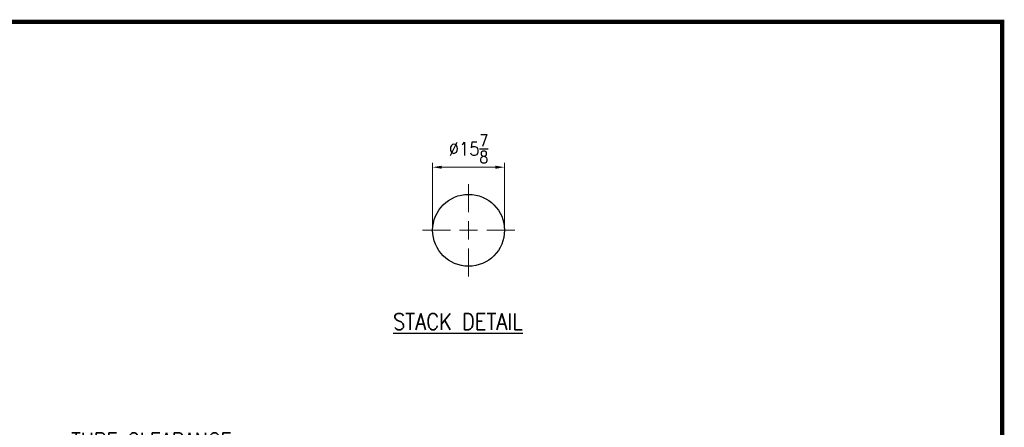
# Model space of a CAD drawing. Extents: x 1 to 669, y 0 to 417.
# Tile 297 of 297: x 451 to 669, y 327 to 417. Entities that reach past the tile are written whole.
import ezdxf
from ezdxf.enums import TextEntityAlignment as Align

# ---------------------------------------------------------------- set-up
doc = ezdxf.new("R2010")
doc.units = 0
doc.header["$LTSCALE"] = 12
doc.header["$MEASUREMENT"] = 0
doc.layers.get('0').update_dxf_attribs({"linetype": 'CONTINUOUS'})
doc.layers.add('D', color=2, linetype='CONTINUOUS')
doc.layers.add('X', color=1, linetype='CONTINUOUS')
doc.layers.add('Leader', color=41, linetype='CONTINUOUS', lineweight=13)
doc.styles.get("Standard").update_dxf_attribs({"font": 'SIMPLEX.SHX', "width": 0.875})
doc.dimstyles.new('STANDARD$0', dxfattribs={"dimscale": 32, "dimtxt": 0.09375, "dimasz": 0.0625, "dimexe": 0.03125, "dimexo": 0.03125, "dimgap": 0.03125, "dimtad": 1, "dimtih": 1, "dimtoh": 1, "dimdec": 4, "dimzin": 12, "dimdsep": 46, "dimlunit": 5, "dimtxsty": 'Standard', "dimcen": -0.03125, "dimclrd": 256, "dimclre": 256, "dimclrt": 256, "dimadec": 0, "dimazin": 0, "dimtfac": 0.875, "dimtdec": 4, "dimtofl": 0, "dimtmove": 0, "dimatfit": 3, "dimfxl": 1, "dimtolj": 1, "dimtzin": 12, "dimlwd": 13, "dimlwe": 13, "dimarcsym": 0})

# ---------------------------------------------------------------- blocks, each defined once
blk = doc.blocks.new('*D55')
at = {"layer": 'D', "lineweight": 13, "transparency": 16777216}
for p, q in [((542.33, 371.28), (542.33, 385.21)), ((558.21, 371.28), (558.21, 385.21)), ((544.33, 384.21), (556.21, 384.21))]:
    blk.add_line(p, q, dxfattribs=at)
at = {"layer": 'D', "transparency": 16777216}
for points in [[(544.33, 384.54), (544.33, 383.87), (542.33, 384.21)], [(556.21, 384.54), (556.21, 383.87), (558.21, 384.21)]]:
    blk.add_solid(points, dxfattribs=at)
at = {"layer": 'D', "transparency": 16777216, "insert": (550.27, 388.27), "char_height": 3, "attachment_point": 5}
blk.add_mtext('\\A1;%%c15{\\H0.875x;\\S7/8;}', dxfattribs=at)

msp = doc.modelspace()

# ---------------------------------------------------------------- linework, layer by layer
msp.add_circle((550.27125, 370.27725), 7.9375)
at = {"layer": 'Leader'}
for p, q in [((550.27125, 374.27725), (550.27125, 380.46475)), ((550.27125, 368.27725), (550.27125, 372.27725)), ((546.27125, 370.27725), (540.08375, 370.27725)), ((552.27125, 370.27725), (548.27125, 370.27725)), ((554.27125, 370.27725), (560.45875, 370.27725)), ((550.27125, 366.27725), (550.27125, 360.08975))]:
    msp.add_line(p, q, dxfattribs=at)
at = {"layer": 'X', "const_width": 0.924}
msp.add_lwpolyline([(667.72091, 416.31601), (0.97091, 416.31601), (668.17211, 416.31601), (668.17211, 1.1444), (0.97091, 1.1444), (0.97091, 416.31601), (0.97091, 2.15051)], dxfattribs=at)

# ---------------------------------------------------------------- texts
at = {"layer": 'D', "width": 0.875}
msp.add_text('%%USTACK DETAIL', height=3.6209715, dxfattribs=at).set_placement((547.91026, 348.32103), align=Align.CENTER)
at = {"layer": 'D', "insert": (497.94494, 323.82964), "char_height": 3.5, "attachment_point": 6}
msp.add_mtext('\\A1;TUBE CLEARANCE', dxfattribs=at)

# ---------------------------------------------------------------- dimensions: what is measured, and where the dimension line sits
at = {"layer": 'D'}
dim = msp.add_linear_dim(base=(558.20875, 384.2077), p1=(542.33375, 370.27725), p2=(558.20875, 370.27725), angle=180, text='%%c<>', dimstyle='STANDARD$0', override={"dimscale": 32, "dimtad": 1}, dxfattribs=at)
dim.commit()
dim.dimension.update_dxf_attribs({"geometry": '*D55', "text_midpoint": (550.27125, 388.2702)})

doc.saveas('drawing.dxf')
